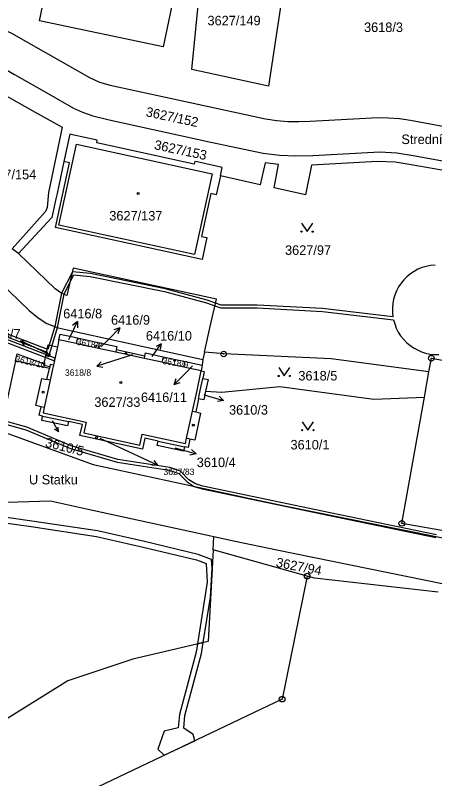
# Model space of a CAD drawing. Extents: x -644096 to -634268, y -1141430 to -1133463.
# Drawn here: x -640738.2 to -640663.3, y -1137875.9 to -1137739.5 of the extents above; entities that cross this region are included whole.
import ezdxf

# ---------------------------------------------------------------- set-up
doc = ezdxf.new("R2010")
doc.units = 0
for name, color, linetype in [('_CIVIL_CONSTRUCTION', 7, 'Continuous'), ('B_Hranice _3D', 7, 'Continuous'), ('M_Svah_Nasyp', 7, 'Continuous'), ('M_Svah_Zarez', 7, 'Continuous'), ('svrsek_osa_sjezdy', 7, 'Continuous'), ('svrsek_osa_VRT', 7, 'Continuous'), ('svrsek_popisy_VRT', 7, 'Continuous'), ('terminal_VRT', 7, 'Continuous')]:
    doc.layers.add(name, color=color, linetype=linetype)

msp = doc.modelspace()

# ---------------------------------------------------------------- linework, layer by layer
at = {"layer": '_CIVIL_CONSTRUCTION'}
for centre, radius in [((-640701, -1137800.03), 0.5), ((-640701, -1137800.03), 0.0303), ((-640663.94, -1137800.79), 0.5), ((-640663.94, -1137800.79), 0.0303), ((-640669.22, -1137830.28), 0.5), ((-640669.22, -1137830.28), 0.0303), ((-640686.11, -1137839.7), 0.5), ((-640686.11, -1137839.7), 0.0303), ((-640690.58, -1137861.67), 0.5), ((-640690.58, -1137861.67), 0.0303)]:
    msp.add_circle(centre, radius, dxfattribs=at)
at = {"layer": 'B_Hranice _3D'}
for points in [[(-640767.32, -1137767.76), (-640767.43, -1137769.23), (-640767.46, -1137769.62), (-640765.74, -1137780.97), (-640765.55, -1137782.25), (-640756.17, -1137784.19), (-640743.97, -1137787.02), (-640741.9, -1137788.41), (-640744.22, -1137795.73), (-640745.29, -1137795.32), (-640745.35, -1137795.59), (-640745.4, -1137795.81), (-640731.23, -1137801.28), (-640731.14, -1137800.87), (-640731.12, -1137800.78), (-640743.75, -1137795.91), (-640741.32, -1137788.21), (-640743.77, -1137786.56), (-640756.07, -1137783.71), (-640765.11, -1137781.83), (-640765.22, -1137781.08), (-640766.96, -1137769.6), (-640766.94, -1137769.34), (-640766.82, -1137767.8)], [(-640705.7, -1137851.81), (-640705.94, -1137853.29), (-640708.91, -1137864.42), (-640709.15, -1137866.82), (-640711.65, -1137867.38), (-640712.75, -1137870.61), (-640711.62, -1137871.7), (-640706.18, -1137869.11), (-640706.43, -1137868.01), (-640708.14, -1137866.85), (-640707.93, -1137864.6), (-640704.96, -1137853.49), (-640704.65, -1137851.56)]]:
    msp.add_lwpolyline(points, close=True, dxfattribs=at)
for points in [[(-640663.29, -1137784.14), (-640664.08, -1137784.22), (-640664.85, -1137784.38), (-640665.61, -1137784.61), (-640666.34, -1137784.91), (-640667.03, -1137785.29), (-640667.69, -1137785.73), (-640668.3, -1137786.23), (-640668.85, -1137786.79), (-640669.35, -1137787.41), (-640669.78, -1137788.06), (-640670.15, -1137788.76), (-640670.45, -1137789.5), (-640670.67, -1137790.25), (-640670.82, -1137791.03), (-640670.89, -1137791.81), (-640670.89, -1137792.6), (-640670.8, -1137793.39), (-640683.35, -1137791.92), (-640695.03, -1137791.3), (-640701.46, -1137791.31), (-640702.46, -1137790.94), (-640703.94, -1137790.4), (-640711.45, -1137788.39), (-640724.79, -1137785.67), (-640728.02, -1137785.38), (-640729.98, -1137789.16), (-640731.14, -1137795.11), (-640732.39, -1137799.23), (-640741.31, -1137795.85)], [(-640741.47, -1137796.33), (-640732.54, -1137799.71), (-640732.71, -1137800.28), (-640732.25, -1137800.46), (-640730.67, -1137795.28), (-640729.51, -1137789.37), (-640728.47, -1137787.28), (-640727.77, -1137785.9), (-640724.87, -1137786.17), (-640711.57, -1137788.87), (-640704.1, -1137790.88), (-640702.57, -1137791.44), (-640701.54, -1137791.81), (-640695.05, -1137791.8), (-640683.39, -1137792.42), (-640670.7, -1137793.91), (-640670.49, -1137794.67), (-640670.2, -1137795.41), (-640669.84, -1137796.11), (-640669.42, -1137796.78), (-640668.93, -1137797.4), (-640668.38, -1137797.97), (-640667.78, -1137798.48), (-640667.13, -1137798.93), (-640666.44, -1137799.31), (-640665.72, -1137799.63), (-640664.97, -1137799.87), (-640664.2, -1137800.04), (-640663.41, -1137800.13), (-640662.62, -1137800.14)], [(-640823.89, -1137811.66), (-640811.09, -1137813.55), (-640799.98, -1137815.69), (-640791.68, -1137817.42), (-640786.38, -1137818.23), (-640782.31, -1137818.85), (-640777.36, -1137820.14), (-640775.52, -1137820.05), (-640775.29, -1137820.11), (-640772.57, -1137820.86), (-640763.71, -1137824.19), (-640756.99, -1137826.75), (-640753.68, -1137827.47), (-640745.75, -1137829.38), (-640735.39, -1137830.86), (-640723.71, -1137832.62), (-640715.39, -1137834.51), (-640705.85, -1137836.81), (-640704.12, -1137837.43), (-640703.93, -1137840.76), (-640705.7, -1137851.81), (-640704.65, -1137851.56), (-640703.35, -1137843.43), (-640703.07, -1137838.28)], [(-640703.07, -1137838.28), (-640703.16, -1137836.71), (-640705.57, -1137835.85), (-640715.17, -1137833.53), (-640723.53, -1137831.64), (-640735.25, -1137829.88), (-640745.57, -1137828.4), (-640753.46, -1137826.49), (-640756.71, -1137825.79), (-640763.35, -1137823.25), (-640772.27, -1137819.9), (-640775.06, -1137819.14), (-640775.4, -1137819.05), (-640777.26, -1137819.14), (-640782.11, -1137817.87), (-640790.64, -1137816.57), (-640791.5, -1137816.44), (-640799.78, -1137814.71), (-640810.93, -1137812.57), (-640823.73, -1137810.68)], [(-640742.53, -1137811.85), (-640736.31, -1137813.58), (-640728.37, -1137816.93), (-640720.03, -1137819.33), (-640710.76, -1137820.8), (-640709, -1137821.38), (-640707.55, -1137822.86), (-640706.29, -1137823.68), (-640704.87, -1137824.14), (-640682.13, -1137828.88), (-640663.13, -1137832.8)], [(-640663.03, -1137832.32), (-640682.03, -1137828.4), (-640704.75, -1137823.66), (-640706.07, -1137823.22), (-640707.23, -1137822.48), (-640708.72, -1137820.94), (-640710.64, -1137820.32), (-640719.93, -1137818.85), (-640728.21, -1137816.45), (-640736.15, -1137813.1), (-640742.41, -1137811.37)]]:
    msp.add_lwpolyline(points, dxfattribs=at)
at = {"layer": 'M_Svah_Nasyp'}
for p, q in [((-640730.44, -1137777.01), (-640727.31, -1137762.58)), ((-640727.31, -1137762.58), (-640703.07, -1137767.86)), ((-640703.07, -1137767.86), (-640706.23, -1137782.29)), ((-640706.23, -1137782.29), (-640730.44, -1137777.01)), ((-640731.98, -1137804.69), (-640732.56, -1137804.58)), ((-640733.04, -1137809.56), (-640733.62, -1137809.44)), ((-640706.58, -1137810.25), (-640706, -1137810.38)), ((-640707.05, -1137815.22), (-640707.63, -1137815.09))]:
    msp.add_line(p, q, dxfattribs=at)
at = {"layer": 'M_Svah_Zarez'}
for centre, radius in [((-640716.28, -1137771.37), 0.175), ((-640723.76, -1137798.57), 0.117), ((-640718.45, -1137799.89), 0.117), ((-640709.76, -1137801.2), 0.117), ((-640719.37, -1137805.13), 0.175), ((-640733.25, -1137806.85), 0.175), ((-640706.43, -1137812.73), 0.175), ((-640723.69, -1137814.93), 0.175)]:
    msp.add_circle(centre, radius, dxfattribs=at)
at = {"layer": 'svrsek_osa_sjezdy'}
for points in [[(-640687.12, -1137776.68), (-640686.12, -1137778.18), (-640685.12, -1137776.68)], [(-640691.19, -1137802.45), (-640690.19, -1137803.95), (-640689.19, -1137802.45)], [(-640686.99, -1137812.13), (-640685.99, -1137813.63), (-640684.99, -1137812.13)]]:
    msp.add_lwpolyline(points, dxfattribs=at)
for centre in [(-640687.12, -1137778.18), (-640685.12, -1137778.18), (-640691.19, -1137803.95), (-640689.19, -1137803.95), (-640686.99, -1137813.63), (-640684.99, -1137813.63)]:
    msp.add_circle(centre, 0.1, dxfattribs=at)
at = {"layer": 'svrsek_popisy_VRT'}
for p, q in [((-640728.43, -1137796.94), (-640727.11, -1137794.24)), ((-640727.11, -1137794.24), (-640728, -1137794.92)), ((-640727.11, -1137794.24), (-640727.1, -1137795.36)), ((-640721.65, -1137797.49), (-640719.53, -1137795.37)), ((-640719.53, -1137795.37), (-640720.59, -1137795.72)), ((-640719.53, -1137795.37), (-640719.88, -1137796.43)), ((-640728.68, -1137797.44), (-640728.43, -1137796.94)), ((-640737.3, -1137797.66), (-640736.18, -1137797.63)), ((-640734.58, -1137798.93), (-640737.3, -1137797.66)), ((-640737.3, -1137797.66), (-640736.6, -1137798.54)), ((-640722.88, -1137798.71), (-640721.65, -1137797.49)), ((-640713.8, -1137800.47), (-640712.18, -1137798.24)), ((-640712.18, -1137798.24), (-640713.09, -1137798.71)), ((-640712.18, -1137798.24), (-640712.35, -1137799.25)), ((-640731.86, -1137800.22), (-640734.58, -1137798.93)), ((-640717.3, -1137800.17), (-640720.83, -1137801.29)), ((-640720.83, -1137801.29), (-640723.68, -1137802.22)), ((-640723.68, -1137802.22), (-640722.89, -1137801.43)), ((-640723.68, -1137802.22), (-640722.58, -1137802.38)), ((-640706.55, -1137802.15), (-640707.73, -1137803.34)), ((-640707.73, -1137803.34), (-640709.85, -1137805.46)), ((-640709.85, -1137805.46), (-640709.5, -1137804.4)), ((-640709.85, -1137805.46), (-640708.79, -1137805.11)), ((-640704.56, -1137807.29), (-640703.9, -1137807.48)), ((-640703.9, -1137807.48), (-640701.02, -1137808.31)), ((-640701.02, -1137808.31), (-640701.84, -1137807.55)), ((-640701.02, -1137808.31), (-640702.12, -1137808.51)), ((-640731.62, -1137811.91), (-640730.5, -1137813.93)), ((-640730.5, -1137813.93), (-640730.54, -1137813.07)), ((-640730.5, -1137813.93), (-640731.21, -1137813.44)), ((-640723.1, -1137815.05), (-640715.46, -1137818.64)), ((-640709.76, -1137816.77), (-640708.83, -1137817.04)), ((-640708.83, -1137817.04), (-640705.95, -1137817.87)), ((-640705.95, -1137817.87), (-640706.77, -1137817.11)), ((-640715.46, -1137818.64), (-640712.74, -1137819.91)), ((-640705.95, -1137817.87), (-640707.05, -1137818.07)), ((-640712.74, -1137819.91), (-640713.86, -1137819.94)), ((-640712.74, -1137819.91), (-640713.44, -1137819.03))]:
    msp.add_line(p, q, dxfattribs=at)
at = {"layer": 'terminal_VRT'}
for p, q in [((-640730.41, -1137797.51), (-640730.69, -1137798.78)), ((-640727.32, -1137798.18), (-640730.41, -1137797.51)), ((-640727.1, -1137797.16), (-640727.32, -1137798.18)), ((-640723.38, -1137799.04), (-640727.32, -1137798.18)), ((-640727.1, -1137797.16), (-640723.16, -1137798.04)), ((-640723.38, -1137799.04), (-640723.16, -1137798.04)), ((-640720.29, -1137799.72), (-640723.38, -1137799.04)), ((-640720.2, -1137799.25), (-640720.29, -1137799.72)), ((-640720.2, -1137799.25), (-640715.06, -1137800.38)), ((-640715.16, -1137800.84), (-640720.29, -1137799.72)), ((-640715.16, -1137800.84), (-640715.06, -1137800.38)), ((-640712.08, -1137801.51), (-640715.16, -1137800.84)), ((-640711.84, -1137800.52), (-640712.08, -1137801.51)), ((-640711.84, -1137800.52), (-640707.9, -1137801.38)), ((-640704.71, -1137801), (-640704.86, -1137802.04)), ((-640704.43, -1137799.72), (-640704.71, -1137801)), ((-640738.16, -1137801.25), (-640740.87, -1137813.77)), ((-640732.12, -1137802.61), (-640738.16, -1137801.25)), ((-640732.05, -1137802.3), (-640732.12, -1137802.61)), ((-640708.13, -1137802.37), (-640712.08, -1137801.51)), ((-640708.13, -1137802.37), (-640707.9, -1137801.38)), ((-640705.01, -1137803.05), (-640708.13, -1137802.37)), ((-640707.9, -1137801.38), (-640704.86, -1137802.04)), ((-640704.86, -1137802.04), (-640705.01, -1137803.05)), ((-640665.19, -1137807.75), (-640664.37, -1137803.22)), ((-640733.33, -1137811.11), (-640728.74, -1137812.11)), ((-640712.69, -1137815.59), (-640708.02, -1137816.61)), ((-640702.9, -1137835.02), (-640702.77, -1137832.6)), ((-640686.11, -1137839.7), (-640702.9, -1137835.02))]:
    msp.add_line(p, q, dxfattribs=at)
for points in [[(-640705.06, -1137732.66), (-640704.66, -1137728.68), (-640696.69, -1137730.48), (-640690, -1137732.08), (-640693.04, -1137752.21), (-640706.72, -1137749.22), (-640705.21, -1137734.19)], [(-640711.84, -1137745.16), (-640733.88, -1137740.55), (-640731.81, -1137730.56), (-640709.63, -1137734.65), (-640711.84, -1137745.16)], [(-640776.87, -1137734.05), (-640742.62, -1137741.28), (-640740.7, -1137741.88), (-640738.88, -1137742.73), (-640724.98, -1137750.65), (-640723.16, -1137751.47), (-640721.25, -1137752.03), (-640693.52, -1137758.03), (-640691.55, -1137758.35), (-640689.57, -1137758.5), (-640687.59, -1137758.53), (-640685.59, -1137758.45), (-640675.62, -1137757.89), (-640673.62, -1137757.82), (-640671.62, -1137757.85), (-640669.61, -1137757.99), (-640667.64, -1137758.29), (-640650.04, -1137761.52)], [(-640776.51, -1137740.24), (-640772.09, -1137741.3), (-640765.2, -1137742.74), (-640754.55, -1137744.98), (-640744.68, -1137747.05), (-640742.8, -1137747.73), (-640740.97, -1137748.61), (-640738.36, -1137750.09), (-640732.15, -1137753.62), (-640727.83, -1137756.12), (-640726.19, -1137756.85), (-640724.35, -1137757.52), (-640721.45, -1137758.22), (-640703.3, -1137762.2), (-640693.97, -1137764.19), (-640691.07, -1137764.53), (-640688.14, -1137764.62), (-640685.12, -1137764.57), (-640673.13, -1137763.94), (-640670.12, -1137764.08), (-640667.21, -1137764.58), (-640656.34, -1137766.52)], [(-640742.42, -1137752.48), (-640740.69, -1137753.45), (-640735.21, -1137756.56), (-640729.87, -1137759.55), (-640732.31, -1137771.22), (-640732.51, -1137773.89), (-640732.83, -1137774.59), (-640738.75, -1137781.27)], [(-640701.59, -1137768.2), (-640701.27, -1137766.71), (-640705.74, -1137765.74), (-640706.15, -1137765.65), (-640706.26, -1137766.14), (-640723.68, -1137762.34), (-640723.57, -1137761.86), (-640727.97, -1137760.9), (-640728.46, -1137760.79), (-640729.52, -1137765.68)], [(-640729.52, -1137765.68), (-640730.71, -1137771.34), (-640730.97, -1137772.35), (-640731.68, -1137775.63), (-640737.64, -1137782.09)], [(-640701.59, -1137768.2), (-640702.33, -1137771.6), (-640703.3, -1137771.39), (-640704.97, -1137779.02), (-640703.99, -1137779.23), (-640704.84, -1137783.14), (-640731.06, -1137777.43), (-640728.54, -1137765.9), (-640729.52, -1137765.68)], [(-640656.34, -1137766.52), (-640656.59, -1137768.17), (-640667.52, -1137766.26), (-640670.38, -1137765.78), (-640673.56, -1137765.63), (-640685.34, -1137766.29), (-640686.38, -1137771.61), (-640692.01, -1137770.36), (-640691.21, -1137766.2), (-640693.62, -1137765.88), (-640694.47, -1137769.81), (-640701.59, -1137768.2)], [(-640784.43, -1137782.14), (-640781.62, -1137779.74), (-640780.96, -1137779.42), (-640777.04, -1137778.76), (-640775.09, -1137778.9), (-640774.59, -1137779.05), (-640756.45, -1137782.99), (-640743.64, -1137785.76), (-640742.69, -1137786.03), (-640741.84, -1137786.46), (-640741.13, -1137787.06), (-640735.76, -1137792.24), (-640734.12, -1137793.6), (-640732.56, -1137794.6), (-640730.54, -1137795.33), (-640717.53, -1137798.19), (-640704.71, -1137801)], [(-640737.64, -1137782.09), (-640738.45, -1137781.46), (-640738.75, -1137781.27)], [(-640704.43, -1137799.72), (-640703.41, -1137795.14), (-640702.3, -1137790.25), (-640727.86, -1137784.7), (-640729.01, -1137789.56), (-640729.9, -1137789.22), (-640731.09, -1137788.37), (-640737.64, -1137782.09)], [(-640730.41, -1137797.51), (-640730.19, -1137796.49), (-640727.1, -1137797.16)], [(-640723.16, -1137798.04), (-640720.09, -1137798.71), (-640720.2, -1137799.25)], [(-640733.08, -1137801.8), (-640732.34, -1137798.42), (-640730.69, -1137798.78)], [(-640730.69, -1137798.78), (-640731.14, -1137800.87), (-640731.4, -1137802.05)], [(-640738.16, -1137801.25), (-640737.89, -1137800.01), (-640733.08, -1137801.8)], [(-640715.06, -1137800.38), (-640714.97, -1137799.84), (-640711.84, -1137800.52)], [(-640664.37, -1137803.22), (-640681.84, -1137800.87), (-640701, -1137800.03), (-640702.3, -1137799.91), (-640704.43, -1137799.72)], [(-640664.37, -1137803.22), (-640663.94, -1137800.79), (-640661.01, -1137801.32)], [(-640731.4, -1137802.05), (-640731.55, -1137802.74), (-640731.98, -1137804.69), (-640733.04, -1137809.56), (-640733.25, -1137810.51), (-640725.53, -1137812.19), (-640725.95, -1137814.14), (-640715.99, -1137816.32), (-640715.56, -1137814.36), (-640707.84, -1137816.04), (-640707.63, -1137815.09), (-640706.58, -1137810.25), (-640705.77, -1137806.53), (-640705.01, -1137803.05)], [(-640732.05, -1137802.3), (-640733.14, -1137802.06), (-640733.08, -1137801.8)], [(-640731.4, -1137802.05), (-640731.97, -1137801.93), (-640732.03, -1137802.19), (-640732.05, -1137802.3)], [(-640733.33, -1137811.11), (-640733.96, -1137810.97), (-640733.62, -1137809.44), (-640734.56, -1137809.24), (-640733.5, -1137804.41), (-640732.56, -1137804.58), (-640732.12, -1137802.61)], [(-640705.01, -1137803.05), (-640704.49, -1137803.16), (-640704.75, -1137804.4)], [(-640705.49, -1137808.01), (-640705.2, -1137806.57), (-640704.75, -1137804.4)], [(-640704.75, -1137804.4), (-640703.81, -1137804.6), (-640704.24, -1137806.64)], [(-640704.24, -1137806.64), (-640701.37, -1137806.85), (-640690.97, -1137805.82), (-640674.19, -1137808.1), (-640665.19, -1137807.75)], [(-640704.24, -1137806.64), (-640704.56, -1137808.21), (-640705.49, -1137808.01)], [(-640643.77, -1137834.79), (-640669.22, -1137830.28), (-640665.19, -1137807.75)], [(-640833.05, -1137808.29), (-640831.33, -1137808.56), (-640808.24, -1137812.07), (-640790.46, -1137815.73), (-640790.79, -1137817.28), (-640775.41, -1137820.59), (-640775.05, -1137819.12), (-640774.28, -1137819.17), (-640774.25, -1137819.03), (-640756.38, -1137825.8), (-640753.86, -1137826.35), (-640744.13, -1137828.46), (-640743.65, -1137826.59), (-640731.9, -1137826.27), (-640725.47, -1137827.68), (-640702.77, -1137832.6)], [(-640705.49, -1137808.01), (-640705.69, -1137808.96), (-640706, -1137810.38), (-640705.14, -1137810.57), (-640706.18, -1137815.41), (-640707.05, -1137815.22), (-640707.38, -1137816.75), (-640708.02, -1137816.61)], [(-640728.74, -1137812.11), (-640728.91, -1137812.88), (-640733.5, -1137811.88), (-640733.33, -1137811.11)], [(-640712.69, -1137815.59), (-640715.1, -1137815.07), (-640715.53, -1137817.04), (-640726.67, -1137814.6), (-640726.24, -1137812.65), (-640728.74, -1137812.11)], [(-640740.87, -1137813.77), (-640724.32, -1137819.78), (-640702.3, -1137824.55), (-640697.14, -1137825.67), (-640690.18, -1137827.14), (-640657.8, -1137833.67), (-640640.09, -1137836.96), (-640639.71, -1137837.03)], [(-640708.02, -1137816.61), (-640708.19, -1137817.39), (-640712.86, -1137816.39), (-640712.69, -1137815.59)], [(-640702.9, -1137835.02), (-640703.19, -1137840.52), (-640703.78, -1137851.35), (-640717.25, -1137854.54), (-640728.85, -1137858.39), (-640762.2, -1137879.2), (-640767.97, -1137880.89), (-640794.01, -1137877.67), (-640817.72, -1137869.4), (-640836.03, -1137846.02), (-640851.57, -1137831.73), (-640874.3, -1137829.64)], [(-640702.77, -1137832.6), (-640698.95, -1137833.43), (-640691.52, -1137834.99), (-640662.04, -1137840.99)], [(-640686.11, -1137839.7), (-640690.58, -1137861.67), (-640770.44, -1137899.74)], [(-640662.74, -1137842.56), (-640684.8, -1137840.07), (-640686.11, -1137839.7)]]:
    msp.add_lwpolyline(points, dxfattribs=at)

# ---------------------------------------------------------------- texts
at = {"layer": 'svrsek_osa_VRT'}
for s, height, p in [('3627/149', 1.7, (-640703.9, -1137741.34)), ('3618/3', 1.7, (-640675.96, -1137742.53)), ('3627/154', 1.7, (-640743.95, -1137768.83)), ('3627/137', 1.7, (-640721.43, -1137776.19)), ('3627/97', 1.7, (-640690.06, -1137782.33)), ('6416/8', 1.7, (-640729.66, -1137793.67)), ('6416/9', 1.7, (-640721.12, -1137794.8)), ('6416/7', 1.7, (-640744.22, -1137797.28)), ('6416/10', 1.7, (-640714.9, -1137797.63)), ('3618/8', 1.14, (-640729.34, -1137803.92)), ('3618/5', 1.7, (-640687.68, -1137804.76)), ('3627/33', 1.7, (-640724.1, -1137809.47)), ('6416/11', 1.7, (-640715.78, -1137808.61)), ('3610/3', 1.7, (-640700.06, -1137810.86)), ('3610/1', 1.7, (-640689.08, -1137817.08)), ('3610/4', 1.7, (-640705.82, -1137820.23)), ('3627/83', 1.14, (-640711.75, -1137821.64))]:
    msp.add_text(s, height=height, dxfattribs=at).set_placement(p)
for s, height, rotation, p in [('3627/152', 1.7, 348, (-640715.02, -1137757.55)), ('3627/153', 1.7, 348, (-640713.51, -1137763.44)), ('3618/7', 1.14, 350, (-640727.33, -1137798.37)), ('3618/10', 1.14, 347, (-640738.3, -1137801.4)), ('3618/9', 1.14, 351, (-640712, -1137801.79)), ('3610/5', 1.7, 346, (-640732.97, -1137816.58)), ('3627/94', 1.7, 349, (-640691.77, -1137838.02))]:
    msp.add_text(s, height=height, rotation=rotation, dxfattribs=at).set_placement(p)
at = {"layer": 'svrsek_popisy_VRT'}
for s, p in [('Strední', (-640669.29, -1137762.54)), ('U Statku', (-640735.77, -1137823.32))]:
    msp.add_text(s, height=1.7, dxfattribs=at).set_placement(p)

doc.saveas('drawing.dxf')
